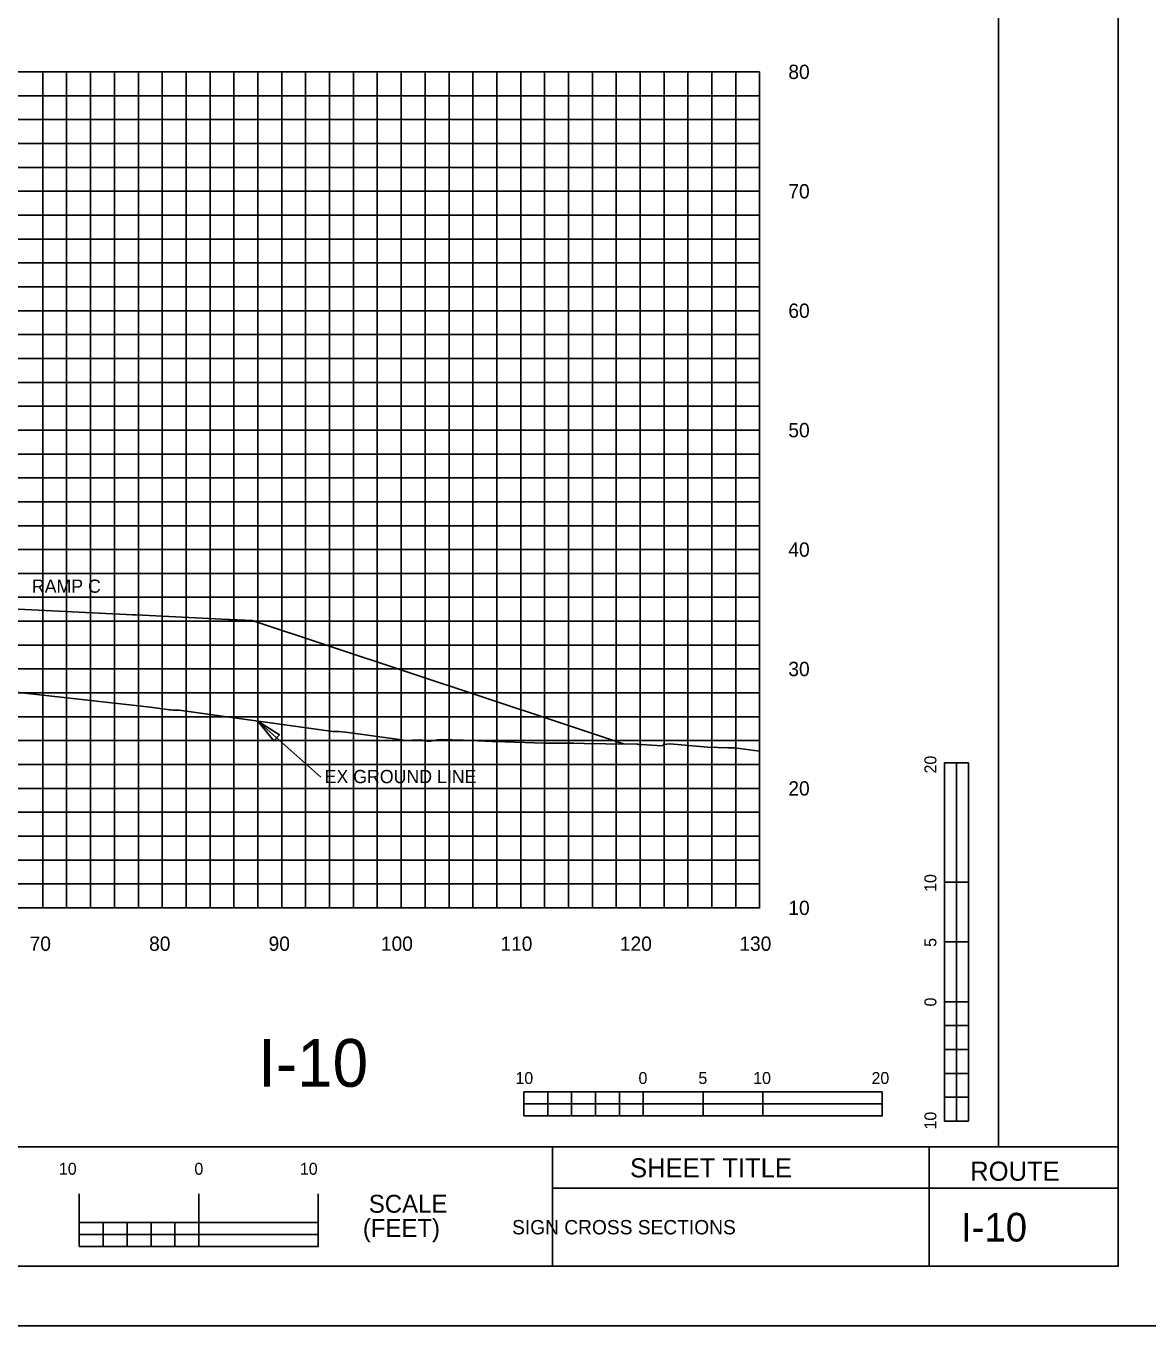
# Model space of a CAD drawing. Extents: x 2193008 to 2198143, y 1236112 to 1237864.
# Drawn here: x 2196813.3 to 2196907.2, y 1237118 to 1237226.9 of the extents above; entities that cross this region are included whole.
import ezdxf

# ---------------------------------------------------------------- set-up
doc = ezdxf.new("R2010")
doc.units = 0
for name, color, linetype in [('3', 7, 'Continuous'), ('31', 7, 'Continuous'), ('60', 7, 'Continuous'), ('ANNO-SHT', 7, 'Continuous'), ('ANNO-SYMB', 7, 'Continuous'), ('ANNO-TXT', 7, 'Continuous'), ('GSDIMS', 7, 'Continuous'), ('Level 1', 7, 'Continuous'), ('Level 33', 7, 'Continuous'), ('Level 55', 7, 'Continuous'), ('Level 6', 7, 'Continuous'), ('LIMT-CSLINE', 7, 'Continuous'), ('M-ROADS', 7, 'Continuous'), ('SHT-BNDRY', 7, 'Continuous')]:
    doc.layers.add(name, color=color, linetype=linetype)

msp = doc.modelspace()

# ---------------------------------------------------------------- linework, layer by layer
msp.add_lwpolyline([(2196594.71, 1237133.05), (2196894.71, 1237133.05), (2196894.71, 1237323.05), (2196594.71, 1237323.05)], close=True)
at = {"layer": '3'}
msp.add_line((2196837.98, 1237163.99), (2196832.71, 1237168.69), dxfattribs=at)
at = {"layer": '60'}
for p, q in [((2196874.71, 1237153.05), (2196874.71, 1237223.05)), ((2196614.71, 1237153.05), (2196874.71, 1237153.05)), ((2196814.71, 1237152.99), (2196814.71, 1237153.05)), ((2196824.71, 1237152.99), (2196824.71, 1237153.05)), ((2196834.71, 1237152.99), (2196834.71, 1237153.05)), ((2196844.71, 1237152.99), (2196844.71, 1237153.05)), ((2196854.71, 1237152.99), (2196854.71, 1237153.05)), ((2196864.71, 1237152.99), (2196864.71, 1237153.05)), ((2196874.71, 1237152.99), (2196874.71, 1237153.05))]:
    msp.add_line(p, q, dxfattribs=at)
msp.add_lwpolyline([(2196800.12, 1237178.69), (2196800.27, 1237178.68), (2196806.15, 1237178.39), (2196806.36, 1237178.37), (2196813.21, 1237178.04), (2196821.7, 1237177.61), (2196822.21, 1237177.59), (2196822.49, 1237177.58), (2196830.25, 1237177.2), (2196830.37, 1237177.19), (2196832.25, 1237177.1), (2196858.13, 1237168.5), (2196863.4, 1237166.75)], dxfattribs=at)
at = {"layer": 'ANNO-SYMB'}
for p, q in [((2196817.77, 1237124.7), (2196817.77, 1237129.1)), ((2196827.77, 1237124.7), (2196827.77, 1237129.1)), ((2196827.77, 1237124.7), (2196827.77, 1237129.1)), ((2196827.77, 1237124.7), (2196827.77, 1237129.1)), ((2196837.77, 1237124.7), (2196837.77, 1237129.1)), ((2196837.77, 1237126.7), (2196817.77, 1237126.7)), ((2196819.77, 1237125.7), (2196819.77, 1237126.7)), ((2196819.77, 1237125.7), (2196819.77, 1237126.7)), ((2196827.77, 1237125.7), (2196823.77, 1237125.7)), ((2196827.77, 1237125.7), (2196827.77, 1237126.7)), ((2196827.77, 1237125.7), (2196827.77, 1237126.7)), ((2196827.77, 1237125.7), (2196827.77, 1237126.7)), ((2196837.77, 1237124.7), (2196837.77, 1237125.7)), ((2196837.77, 1237124.7), (2196837.77, 1237125.7)), ((2196837.77, 1237124.7), (2196837.77, 1237125.7)), ((2196837.77, 1237124.7), (2196817.77, 1237124.7))]:
    msp.add_line(p, q, dxfattribs=at)
for points in [[(2196817.77, 1237126.7), (2196819.77, 1237126.7), (2196819.77, 1237125.7), (2196817.77, 1237125.7)], [(2196819.77, 1237125.7), (2196821.77, 1237125.7), (2196821.77, 1237124.7), (2196819.77, 1237124.7)], [(2196821.77, 1237126.7), (2196823.77, 1237126.7), (2196823.77, 1237125.7), (2196821.77, 1237125.7)], [(2196823.77, 1237125.7), (2196825.77, 1237125.7), (2196825.77, 1237124.7), (2196823.77, 1237124.7)], [(2196825.77, 1237126.7), (2196827.77, 1237126.7), (2196827.77, 1237125.7), (2196825.77, 1237125.7)], [(2196827.77, 1237125.7), (2196837.77, 1237125.7), (2196837.77, 1237124.7), (2196827.77, 1237124.7)]]:
    msp.add_lwpolyline(points, close=True, dxfattribs=at)
at = {"layer": 'ANNO-TXT'}
for p, q in [((2196857.37, 1237129.57), (2196888.9, 1237129.57)), ((2196888.9, 1237129.57), (2196904.71, 1237129.57))]:
    msp.add_line(p, q, dxfattribs=at)
at = {"layer": 'GSDIMS'}
msp.add_lwpolyline([(2196832.71, 1237168.69), (2196834.52, 1237167.54), (2196834.04, 1237167.03)], close=True, dxfattribs=at)
at = {"layer": 'Level 1'}
for p, q in [((2196890.18, 1237165.19), (2196890.18, 1237135.19)), ((2196892.18, 1237165.19), (2196890.18, 1237165.19)), ((2196892.18, 1237165.19), (2196892.18, 1237155.19)), ((2196892.18, 1237165.19), (2196892.18, 1237135.19)), ((2196891.18, 1237155.19), (2196890.18, 1237155.19)), ((2196892.18, 1237155.19), (2196890.18, 1237155.19)), ((2196891.18, 1237155.19), (2196891.18, 1237150.19)), ((2196892.18, 1237150.19), (2196890.18, 1237150.19)), ((2196892.18, 1237150.19), (2196891.18, 1237150.19)), ((2196892.18, 1237150.19), (2196892.18, 1237145.19)), ((2196891.18, 1237145.19), (2196890.18, 1237145.19)), ((2196892.18, 1237145.19), (2196890.18, 1237145.19)), ((2196891.18, 1237145.19), (2196891.18, 1237143.19)), ((2196892.18, 1237143.19), (2196891.18, 1237143.19)), ((2196892.18, 1237143.19), (2196892.18, 1237141.19)), ((2196891.18, 1237141.19), (2196890.18, 1237141.19)), ((2196891.18, 1237141.19), (2196891.18, 1237139.19)), ((2196892.18, 1237139.19), (2196891.18, 1237139.19)), ((2196892.18, 1237139.19), (2196892.18, 1237137.19)), ((2196884.97, 1237137.63), (2196854.97, 1237137.63)), ((2196854.97, 1237135.63), (2196854.97, 1237137.63)), ((2196856.97, 1237136.63), (2196856.97, 1237137.63)), ((2196860.97, 1237136.63), (2196860.97, 1237137.63)), ((2196864.97, 1237136.63), (2196864.97, 1237137.63)), ((2196864.97, 1237135.63), (2196864.97, 1237137.63)), ((2196869.97, 1237135.63), (2196869.97, 1237137.63)), ((2196874.97, 1237136.63), (2196874.97, 1237137.63)), ((2196874.97, 1237135.63), (2196874.97, 1237137.63)), ((2196884.97, 1237135.63), (2196884.97, 1237137.63)), ((2196856.97, 1237136.63), (2196854.97, 1237136.63)), ((2196858.97, 1237135.63), (2196858.97, 1237136.63)), ((2196860.97, 1237136.63), (2196858.97, 1237136.63)), ((2196862.97, 1237135.63), (2196862.97, 1237136.63)), ((2196864.97, 1237136.63), (2196862.97, 1237136.63)), ((2196869.97, 1237135.63), (2196869.97, 1237136.63)), ((2196874.97, 1237136.63), (2196869.97, 1237136.63)), ((2196891.18, 1237137.19), (2196890.18, 1237137.19)), ((2196891.18, 1237137.19), (2196891.18, 1237135.19)), ((2196884.97, 1237135.63), (2196854.97, 1237135.63)), ((2196858.97, 1237135.63), (2196856.97, 1237135.63)), ((2196862.97, 1237135.63), (2196860.97, 1237135.63)), ((2196869.97, 1237135.63), (2196864.97, 1237135.63)), ((2196884.97, 1237135.63), (2196874.97, 1237135.63)), ((2196892.18, 1237135.19), (2196890.18, 1237135.19))]:
    msp.add_line(p, q, dxfattribs=at)
for points in [[(2196891.18, 1237155.19), (2196891.18, 1237165.19), (2196892.18, 1237165.19), (2196892.18, 1237155.19)], [(2196890.18, 1237150.19), (2196890.18, 1237155.19), (2196891.18, 1237155.19), (2196891.18, 1237150.19)], [(2196891.18, 1237145.19), (2196891.18, 1237150.19), (2196892.18, 1237150.19), (2196892.18, 1237145.19)], [(2196890.18, 1237143.19), (2196890.18, 1237145.19), (2196891.18, 1237145.19), (2196891.18, 1237143.19)], [(2196891.18, 1237141.19), (2196891.18, 1237143.19), (2196892.18, 1237143.19), (2196892.18, 1237141.19)], [(2196890.18, 1237139.19), (2196890.18, 1237141.19), (2196891.18, 1237141.19), (2196891.18, 1237139.19)], [(2196891.18, 1237137.19), (2196891.18, 1237139.19), (2196892.18, 1237139.19), (2196892.18, 1237137.19)], [(2196854.97, 1237137.63), (2196856.97, 1237137.63), (2196856.97, 1237136.63), (2196854.97, 1237136.63)], [(2196858.97, 1237137.63), (2196860.97, 1237137.63), (2196860.97, 1237136.63), (2196858.97, 1237136.63)], [(2196862.97, 1237137.63), (2196864.97, 1237137.63), (2196864.97, 1237136.63), (2196862.97, 1237136.63)], [(2196869.97, 1237137.63), (2196874.97, 1237137.63), (2196874.97, 1237136.63), (2196869.97, 1237136.63)], [(2196856.97, 1237136.63), (2196858.97, 1237136.63), (2196858.97, 1237135.63), (2196856.97, 1237135.63)], [(2196860.97, 1237136.63), (2196862.97, 1237136.63), (2196862.97, 1237135.63), (2196860.97, 1237135.63)], [(2196864.97, 1237136.63), (2196869.97, 1237136.63), (2196869.97, 1237135.63), (2196864.97, 1237135.63)], [(2196874.97, 1237136.63), (2196884.97, 1237136.63), (2196884.97, 1237135.63), (2196874.97, 1237135.63)], [(2196890.18, 1237135.19), (2196890.18, 1237137.19), (2196891.18, 1237137.19), (2196891.18, 1237135.19)]]:
    msp.add_lwpolyline(points, close=True, dxfattribs=at)
at = {"layer": 'Level 6'}
msp.add_line((2196904.71, 1237133.05), (2196857.37, 1237133.05), dxfattribs=at)
at = {"layer": 'M-ROADS'}
for p, q in [((2196614.71, 1237223.05), (2196874.71, 1237223.05)), ((2196814.71, 1237153.05), (2196814.71, 1237223.05)), ((2196816.71, 1237153.05), (2196816.71, 1237223.05)), ((2196818.71, 1237153.05), (2196818.71, 1237223.05)), ((2196820.71, 1237153.05), (2196820.71, 1237223.05)), ((2196822.71, 1237153.05), (2196822.71, 1237223.05)), ((2196824.71, 1237153.05), (2196824.71, 1237223.05)), ((2196826.71, 1237153.05), (2196826.71, 1237223.05)), ((2196828.71, 1237153.05), (2196828.71, 1237223.05)), ((2196830.71, 1237153.05), (2196830.71, 1237223.05)), ((2196832.71, 1237153.05), (2196832.71, 1237223.05)), ((2196834.71, 1237153.05), (2196834.71, 1237223.05)), ((2196836.71, 1237153.05), (2196836.71, 1237223.05)), ((2196838.71, 1237153.05), (2196838.71, 1237223.05)), ((2196840.71, 1237153.05), (2196840.71, 1237223.05)), ((2196842.71, 1237153.05), (2196842.71, 1237223.05)), ((2196844.71, 1237153.05), (2196844.71, 1237223.05)), ((2196846.71, 1237153.05), (2196846.71, 1237223.05)), ((2196848.71, 1237153.05), (2196848.71, 1237223.05)), ((2196850.71, 1237153.05), (2196850.71, 1237223.05)), ((2196852.71, 1237153.05), (2196852.71, 1237223.05)), ((2196854.71, 1237153.05), (2196854.71, 1237223.05)), ((2196856.71, 1237153.05), (2196856.71, 1237223.05)), ((2196858.71, 1237153.05), (2196858.71, 1237223.05)), ((2196860.71, 1237153.05), (2196860.71, 1237223.05)), ((2196862.71, 1237153.05), (2196862.71, 1237223.05)), ((2196864.71, 1237153.05), (2196864.71, 1237223.05)), ((2196866.71, 1237153.05), (2196866.71, 1237223.05)), ((2196868.71, 1237153.05), (2196868.71, 1237223.05)), ((2196870.71, 1237153.05), (2196870.71, 1237223.05)), ((2196872.71, 1237153.05), (2196872.71, 1237223.05)), ((2196614.71, 1237221.05), (2196874.71, 1237221.05)), ((2196614.71, 1237219.05), (2196874.71, 1237219.05)), ((2196614.71, 1237217.05), (2196874.71, 1237217.05)), ((2196614.71, 1237215.05), (2196874.71, 1237215.05)), ((2196614.71, 1237213.05), (2196874.71, 1237213.05)), ((2196614.71, 1237211.05), (2196874.71, 1237211.05)), ((2196614.71, 1237209.05), (2196874.71, 1237209.05)), ((2196614.71, 1237207.05), (2196874.71, 1237207.05)), ((2196614.71, 1237205.05), (2196874.71, 1237205.05)), ((2196614.71, 1237203.05), (2196874.71, 1237203.05)), ((2196614.71, 1237201.05), (2196874.71, 1237201.05)), ((2196614.71, 1237199.05), (2196874.71, 1237199.05)), ((2196614.71, 1237197.05), (2196874.71, 1237197.05)), ((2196614.71, 1237195.05), (2196874.71, 1237195.05)), ((2196614.71, 1237193.05), (2196874.71, 1237193.05)), ((2196614.71, 1237191.05), (2196874.71, 1237191.05)), ((2196614.71, 1237189.05), (2196874.71, 1237189.05)), ((2196614.71, 1237187.05), (2196874.71, 1237187.05)), ((2196614.71, 1237185.05), (2196874.71, 1237185.05)), ((2196614.71, 1237183.05), (2196874.71, 1237183.05)), ((2196614.71, 1237181.05), (2196874.71, 1237181.05)), ((2196614.71, 1237179.05), (2196874.71, 1237179.05)), ((2196614.71, 1237177.05), (2196874.71, 1237177.05)), ((2196614.71, 1237175.05), (2196874.71, 1237175.05)), ((2196614.71, 1237173.05), (2196874.71, 1237173.05)), ((2196614.71, 1237171.05), (2196874.71, 1237171.05)), ((2196614.71, 1237169.05), (2196874.71, 1237169.05)), ((2196614.71, 1237167.05), (2196874.71, 1237167.05)), ((2196614.71, 1237165.05), (2196874.71, 1237165.05)), ((2196614.71, 1237163.05), (2196874.71, 1237163.05)), ((2196614.71, 1237161.05), (2196874.71, 1237161.05)), ((2196614.71, 1237159.05), (2196874.71, 1237159.05)), ((2196614.71, 1237157.05), (2196874.71, 1237157.05)), ((2196614.71, 1237155.05), (2196874.71, 1237155.05)), ((2196614.71, 1237153.05), (2196874.71, 1237153.05))]:
    msp.add_line(p, q, dxfattribs=at)
msp.add_lwpolyline([(2196569.71, 1237118.04), (2196909.71, 1237118.04), (2196909.71, 1237338.04), (2196569.71, 1237338.04)], close=True, dxfattribs=at)
msp.add_lwpolyline([(2196807.95, 1237171.61), (2196822.46, 1237169.98), (2196823.73, 1237169.85), (2196825.33, 1237169.64), (2196825.42, 1237169.64), (2196825.63, 1237169.6), (2196825.82, 1237169.6), (2196825.93, 1237169.6), (2196826.13, 1237169.6), (2196827.92, 1237169.36), (2196838.99, 1237167.81), (2196839.05, 1237167.81), (2196839.46, 1237167.81), (2196839.49, 1237167.81), (2196840.26, 1237167.72), (2196844.75, 1237167.12), (2196844.93, 1237167.05), (2196844.97, 1237167.05), (2196846.33, 1237167.12), (2196847.03, 1237166.99), (2196847.75, 1237167.13), (2196847.75, 1237167.13), (2196847.76, 1237167.13), (2196847.77, 1237167.13), (2196847.78, 1237167.13), (2196847.79, 1237167.13), (2196847.8, 1237167.13), (2196847.82, 1237167.13), (2196847.83, 1237167.13), (2196847.85, 1237167.13), (2196847.86, 1237167.13), (2196847.88, 1237167.13), (2196847.9, 1237167.13), (2196847.92, 1237167.13), (2196847.95, 1237167.13), (2196847.97, 1237167.13), (2196848, 1237167.13), (2196848.04, 1237167.13), (2196848.08, 1237167.14), (2196848.09, 1237167.14), (2196849.9, 1237167.08), (2196852.35, 1237166.99), (2196853.42, 1237166.96), (2196856.68, 1237166.84), (2196858.75, 1237166.83), (2196859.13, 1237166.83), (2196860.01, 1237166.82), (2196861.84, 1237166.79), (2196864.44, 1237166.75), (2196864.51, 1237166.75), (2196864.6, 1237166.74), (2196864.68, 1237166.74), (2196864.76, 1237166.74), (2196864.82, 1237166.73), (2196866.55, 1237166.62), (2196866.65, 1237166.73), (2196867.18, 1237166.79), (2196870.37, 1237166.51), (2196872.04, 1237166.44), (2196872.11, 1237166.44), (2196872.36, 1237166.44), (2196872.59, 1237166.44), (2196874.71, 1237166.17)], dxfattribs=at)
at = {"layer": 'SHT-BNDRY'}
for p, q in [((2196857.37, 1237123.04), (2196857.37, 1237133.05)), ((2196888.9, 1237123.04), (2196888.9, 1237133.05))]:
    msp.add_line(p, q, dxfattribs=at)
msp.add_lwpolyline([(2196582.21, 1237123.04), (2196904.71, 1237123.04), (2196904.71, 1237333.04), (2196582.21, 1237333.04)], close=True, dxfattribs=at)

# ---------------------------------------------------------------- texts
at = {"layer": '31'}
for s, p in [('80', (2196877.11, 1237222.45)), ('70', (2196877.11, 1237212.45)), ('60', (2196877.11, 1237202.45)), ('50', (2196877.11, 1237192.45)), ('40', (2196877.11, 1237182.45)), ('30', (2196877.11, 1237172.45)), ('20', (2196877.11, 1237162.45)), ('10', (2196877.11, 1237152.45))]:
    msp.add_text(s, height=1.2, dxfattribs=at).set_placement(p)
at = {"layer": 'ANNO-SHT'}
for s, height, p in [('          SIGN CROSS SECTIONS          ', 1.2, (2196849.53, 1237125.71)), (' I-10 ', 2.4, (2196890.67, 1237125.11))]:
    msp.add_text(s, height=height, rotation=360, dxfattribs=at).set_placement(p)
at = {"layer": 'ANNO-SYMB'}
for s, height, p in [(' 10', 0.999, (2196815.69, 1237130.7)), ('0', 1, (2196827.4, 1237130.7)), ('0', 1, (2196827.4, 1237130.7)), ('0', 1, (2196827.4, 1237130.7)), (' 10', 0.999, (2196835.86, 1237130.7)), ('SCALE', 1.499, (2196842, 1237127.52)), ('(FEET)', 1.499, (2196841.5, 1237125.49))]:
    msp.add_text(s, height=height, rotation=0.0572, dxfattribs=at).set_placement(p)
at = {"layer": 'ANNO-TXT'}
for s, p in [('SHEET TITLE', (2196863.86, 1237130.48)), ('ROUTE', (2196892.33, 1237130.2))]:
    msp.add_text(s, height=1.6, dxfattribs=at).set_placement(p)
at = {"layer": 'Level 1'}
for s, height, rotation, p in [('20', 0.999, 90.0572, (2196889.5, 1237164.3)), ('10', 0.999, 90.0572, (2196889.5, 1237154.39)), ('5', 1, 90.0572, (2196889.5, 1237149.78)), ('0', 1, 90.0572, (2196889.5, 1237144.79)), ('10', 0.999, 0.0572, (2196854.27, 1237138.3)), ('0', 1, 0.0572, (2196864.57, 1237138.3)), ('5', 0.999, 0.0572, (2196869.58, 1237138.3)), ('10', 0.999, 0.0572, (2196874.17, 1237138.3)), ('20', 0.999, 0.0572, (2196884.07, 1237138.3)), ('10', 0.999, 90.0572, (2196889.5, 1237134.49))]:
    msp.add_text(s, height=height, rotation=rotation, dxfattribs=at).set_placement(p)
at = {"layer": 'Level 33'}
msp.add_text('I-10', height=3.998, rotation=360, dxfattribs=at).set_placement((2196832.73, 1237138.07))
at = {"layer": 'Level 55'}
for s, height, p in [('RAMP C', 1.11, (2196813.8, 1237179.43)), ('EX GROUND LINE', 1.1105, (2196838.3, 1237163.49))]:
    msp.add_text(s, height=height, dxfattribs=at).set_placement(p)
at = {"layer": 'LIMT-CSLINE'}
for s, p in [('70', (2196813.61, 1237149.45)), ('80', (2196823.61, 1237149.45)), ('90', (2196833.61, 1237149.45)), ('100', (2196843.01, 1237149.45)), ('110', (2196853.01, 1237149.45)), ('120', (2196863.01, 1237149.45)), ('130', (2196873.01, 1237149.45))]:
    msp.add_text(s, height=1.2, dxfattribs=at).set_placement(p)

doc.saveas('drawing.dxf')
